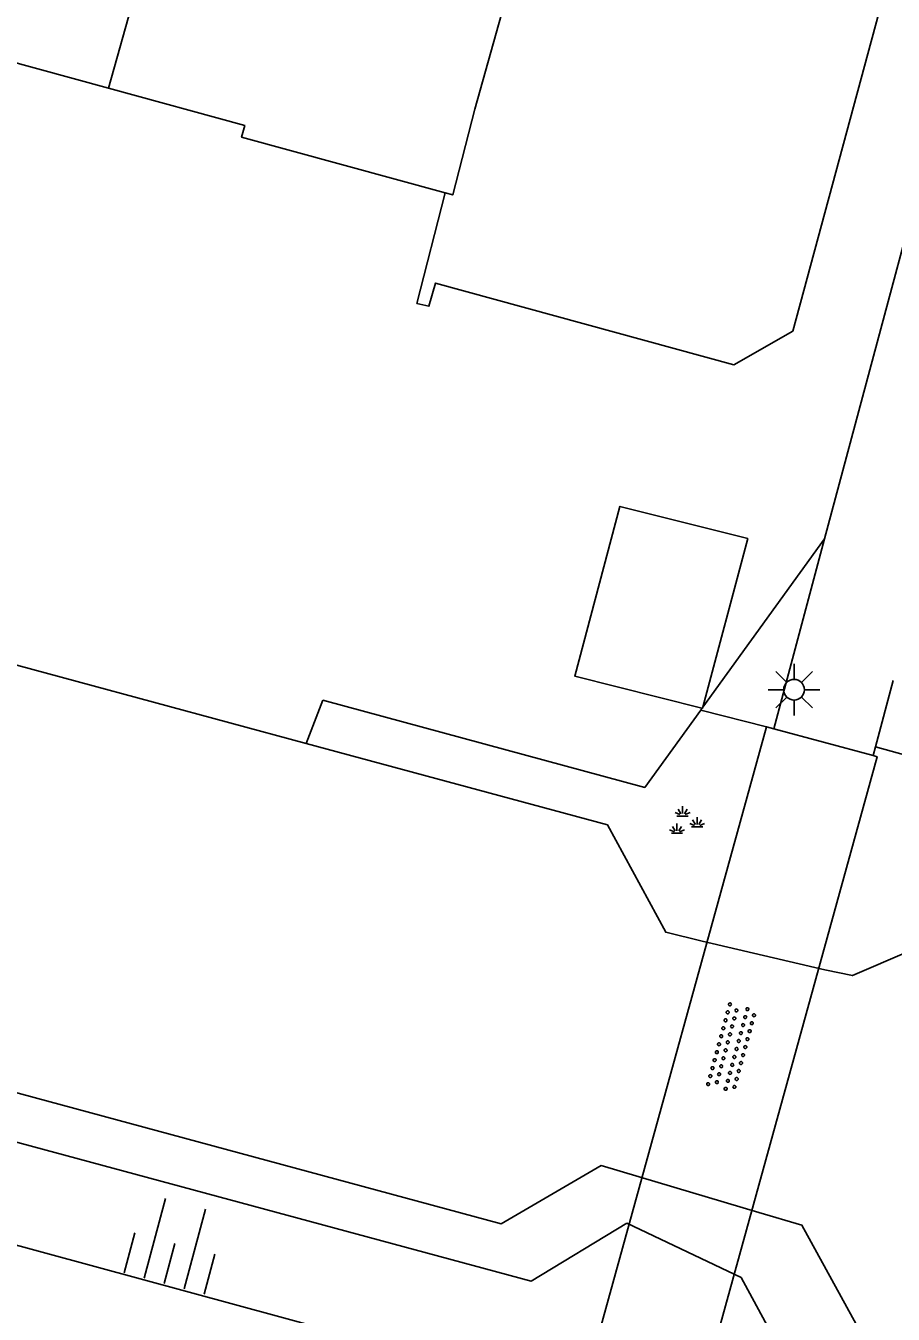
# Model space of a CAD drawing. Extents: x 128000 to 131008, y 398996 to 402500.
# Drawn here: x 128951.49 to 128972.49, y 399494.3 to 399525.51 of the extents above; entities that cross this region are included whole.
import ezdxf

# ---------------------------------------------------------------- set-up
doc = ezdxf.new("R2010")
doc.units = 0
for name, color, linetype in [('gg-afsc-erfafscheiding', 7, 'Continuous'), ('gg-bbg-gedigitaliseerde bebouwing', 7, 'Continuous'), ('gg-bbg-hoofdgebouw', 7, 'Continuous'), ('gg-bbg-luifel en loopbrug', 7, 'Continuous'), ('gg-bbg-tussenscheiding', 7, 'Continuous'), ('gg-knt-BGT kruinlijn', 7, 'Continuous'), ('gg-knt-bovenkant onderkant talud', 7, 'Continuous'), ('gg-knt-trap', 7, 'Continuous'), ('gg-knt-verharding', 7, 'Continuous'), ('gg-kntw-beschoeiing', 7, 'Continuous'), ('gg-kwrk-kunstwerk niveau 01', 7, 'Continuous'), ('gt-grn-groengrens', 7, 'Continuous'), ('gt-grn-vlakafsluiter', 7, 'Continuous'), ('gt-symb-groenvak', 7, 'Continuous'), ('gt-symb-lichtmast', 7, 'Continuous'), ('gt-symb-overige verharding', 7, 'Continuous'), ('gt-symb-talud symbool', 7, 'Continuous')]:
    doc.layers.add(name, color=color, linetype=linetype)

# ---------------------------------------------------------------- blocks, each defined once
blk = doc.blocks.new('gt0-OVH')
at = {"layer": 'gt-symb-overige verharding'}
for points in [[(-0.972, 0.298), (-0.967, 0.308), (-0.965, 0.319), (-0.966, 0.33), (-0.971, 0.34), (-0.978, 0.348), (-0.988, 0.353), (-0.999, 0.355), (-1.01, 0.354), (-1.02, 0.349), (-1.028, 0.342), (-1.033, 0.332), (-1.035, 0.321), (-1.034, 0.31), (-1.029, 0.3), (-1.022, 0.292), (-1.012, 0.287), (-1.001, 0.285), (-0.99, 0.286), (-0.98, 0.291)], [(-0.772, 0.298), (-0.767, 0.308), (-0.765, 0.319), (-0.766, 0.33), (-0.771, 0.34), (-0.778, 0.348), (-0.788, 0.353), (-0.799, 0.355), (-0.81, 0.354), (-0.82, 0.349), (-0.828, 0.342), (-0.833, 0.332), (-0.835, 0.321), (-0.834, 0.31), (-0.829, 0.3), (-0.822, 0.292), (-0.812, 0.287), (-0.801, 0.285), (-0.79, 0.286), (-0.78, 0.291)], [(-0.572, 0.298), (-0.567, 0.308), (-0.565, 0.319), (-0.566, 0.33), (-0.571, 0.34), (-0.578, 0.348), (-0.588, 0.353), (-0.599, 0.355), (-0.61, 0.354), (-0.62, 0.349), (-0.628, 0.342), (-0.633, 0.332), (-0.635, 0.321), (-0.634, 0.31), (-0.629, 0.3), (-0.622, 0.292), (-0.612, 0.287), (-0.601, 0.285), (-0.59, 0.286), (-0.58, 0.291)], [(-0.372, 0.298), (-0.367, 0.308), (-0.365, 0.319), (-0.366, 0.33), (-0.371, 0.34), (-0.378, 0.348), (-0.388, 0.353), (-0.399, 0.355), (-0.41, 0.354), (-0.42, 0.349), (-0.428, 0.342), (-0.433, 0.332), (-0.435, 0.321), (-0.434, 0.31), (-0.429, 0.3), (-0.422, 0.292), (-0.412, 0.287), (-0.401, 0.285), (-0.39, 0.286), (-0.38, 0.291)], [(-0.172, 0.298), (-0.167, 0.308), (-0.165, 0.319), (-0.166, 0.33), (-0.171, 0.34), (-0.178, 0.348), (-0.188, 0.353), (-0.199, 0.355), (-0.21, 0.354), (-0.22, 0.349), (-0.228, 0.342), (-0.233, 0.332), (-0.235, 0.321), (-0.234, 0.31), (-0.229, 0.3), (-0.222, 0.292), (-0.212, 0.287), (-0.201, 0.285), (-0.19, 0.286), (-0.18, 0.291)], [(0.028, 0.298), (0.033, 0.308), (0.035, 0.319), (0.034, 0.33), (0.029, 0.34), (0.022, 0.348), (0.012, 0.353), (0.001, 0.355), (-0.01, 0.354), (-0.02, 0.349), (-0.028, 0.342), (-0.033, 0.332), (-0.035, 0.321), (-0.034, 0.31), (-0.029, 0.3), (-0.022, 0.292), (-0.012, 0.287), (-0.001, 0.285), (0.01, 0.286), (0.02, 0.291)], [(0.228, 0.298), (0.233, 0.308), (0.235, 0.319), (0.234, 0.33), (0.229, 0.34), (0.222, 0.348), (0.212, 0.353), (0.201, 0.355), (0.19, 0.354), (0.18, 0.349), (0.172, 0.342), (0.167, 0.332), (0.165, 0.321), (0.166, 0.31), (0.171, 0.3), (0.178, 0.292), (0.188, 0.287), (0.199, 0.285), (0.21, 0.286), (0.22, 0.291)], [(0.428, 0.298), (0.433, 0.308), (0.435, 0.319), (0.434, 0.33), (0.429, 0.34), (0.422, 0.348), (0.412, 0.353), (0.401, 0.355), (0.39, 0.354), (0.38, 0.349), (0.372, 0.342), (0.367, 0.332), (0.365, 0.321), (0.366, 0.31), (0.371, 0.3), (0.378, 0.292), (0.388, 0.287), (0.399, 0.285), (0.41, 0.286), (0.42, 0.291)], [(0.628, 0.298), (0.633, 0.308), (0.635, 0.319), (0.634, 0.33), (0.629, 0.34), (0.622, 0.348), (0.612, 0.353), (0.601, 0.355), (0.59, 0.354), (0.58, 0.349), (0.572, 0.342), (0.567, 0.332), (0.565, 0.321), (0.566, 0.31), (0.571, 0.3), (0.578, 0.292), (0.588, 0.287), (0.599, 0.285), (0.61, 0.286), (0.62, 0.291)], [(0.828, 0.298), (0.833, 0.308), (0.835, 0.319), (0.834, 0.33), (0.829, 0.34), (0.822, 0.348), (0.812, 0.353), (0.801, 0.355), (0.79, 0.354), (0.78, 0.349), (0.772, 0.342), (0.767, 0.332), (0.765, 0.321), (0.766, 0.31), (0.771, 0.3), (0.778, 0.292), (0.788, 0.287), (0.799, 0.285), (0.81, 0.286), (0.82, 0.291)], [(1.028, 0.298), (1.033, 0.308), (1.035, 0.319), (1.034, 0.33), (1.029, 0.34), (1.022, 0.348), (1.012, 0.353), (1.001, 0.355), (0.99, 0.354), (0.98, 0.349), (0.972, 0.342), (0.967, 0.332), (0.965, 0.321), (0.966, 0.31), (0.971, 0.3), (0.978, 0.292), (0.988, 0.287), (0.999, 0.285), (1.01, 0.286), (1.02, 0.291)], [(-0.872, 0.106), (-0.867, 0.116), (-0.865, 0.126), (-0.866, 0.137), (-0.871, 0.147), (-0.878, 0.156), (-0.888, 0.161), (-0.899, 0.163), (-0.91, 0.162), (-0.92, 0.157), (-0.928, 0.15), (-0.933, 0.14), (-0.935, 0.129), (-0.934, 0.118), (-0.929, 0.108), (-0.922, 0.1), (-0.912, 0.095), (-0.901, 0.092), (-0.89, 0.094), (-0.88, 0.098)], [(-0.672, 0.106), (-0.667, 0.116), (-0.665, 0.126), (-0.666, 0.137), (-0.671, 0.147), (-0.678, 0.156), (-0.688, 0.161), (-0.699, 0.163), (-0.71, 0.162), (-0.72, 0.157), (-0.728, 0.15), (-0.733, 0.14), (-0.735, 0.129), (-0.734, 0.118), (-0.729, 0.108), (-0.722, 0.1), (-0.712, 0.095), (-0.701, 0.092), (-0.69, 0.094), (-0.68, 0.098)], [(-0.472, 0.106), (-0.467, 0.116), (-0.465, 0.126), (-0.466, 0.137), (-0.471, 0.147), (-0.478, 0.156), (-0.488, 0.161), (-0.499, 0.163), (-0.51, 0.162), (-0.52, 0.157), (-0.528, 0.15), (-0.533, 0.14), (-0.535, 0.129), (-0.534, 0.118), (-0.529, 0.108), (-0.522, 0.1), (-0.512, 0.095), (-0.501, 0.092), (-0.49, 0.094), (-0.48, 0.098)], [(-0.272, 0.106), (-0.267, 0.116), (-0.265, 0.126), (-0.266, 0.137), (-0.271, 0.147), (-0.278, 0.156), (-0.288, 0.161), (-0.299, 0.163), (-0.31, 0.162), (-0.32, 0.157), (-0.328, 0.15), (-0.333, 0.14), (-0.335, 0.129), (-0.334, 0.118), (-0.329, 0.108), (-0.322, 0.1), (-0.312, 0.095), (-0.301, 0.092), (-0.29, 0.094), (-0.28, 0.098)], [(-0.072, 0.106), (-0.067, 0.116), (-0.065, 0.126), (-0.066, 0.137), (-0.071, 0.147), (-0.078, 0.156), (-0.088, 0.161), (-0.099, 0.163), (-0.11, 0.162), (-0.12, 0.157), (-0.128, 0.15), (-0.133, 0.14), (-0.135, 0.129), (-0.134, 0.118), (-0.129, 0.108), (-0.122, 0.1), (-0.112, 0.095), (-0.101, 0.092), (-0.09, 0.094), (-0.08, 0.098)], [(0.128, 0.106), (0.133, 0.116), (0.135, 0.126), (0.134, 0.137), (0.129, 0.147), (0.122, 0.156), (0.112, 0.161), (0.101, 0.163), (0.09, 0.162), (0.08, 0.157), (0.072, 0.15), (0.067, 0.14), (0.065, 0.129), (0.066, 0.118), (0.071, 0.108), (0.078, 0.1), (0.088, 0.095), (0.099, 0.092), (0.11, 0.094), (0.12, 0.098)], [(0.328, 0.106), (0.333, 0.116), (0.335, 0.126), (0.334, 0.137), (0.329, 0.147), (0.322, 0.156), (0.312, 0.161), (0.301, 0.163), (0.29, 0.162), (0.28, 0.157), (0.272, 0.15), (0.267, 0.14), (0.265, 0.129), (0.266, 0.118), (0.271, 0.108), (0.278, 0.1), (0.288, 0.095), (0.299, 0.092), (0.31, 0.094), (0.32, 0.098)], [(0.528, 0.106), (0.533, 0.116), (0.535, 0.126), (0.534, 0.137), (0.529, 0.147), (0.522, 0.156), (0.512, 0.161), (0.501, 0.163), (0.49, 0.162), (0.48, 0.157), (0.472, 0.15), (0.467, 0.14), (0.465, 0.129), (0.466, 0.118), (0.471, 0.108), (0.478, 0.1), (0.488, 0.095), (0.499, 0.092), (0.51, 0.094), (0.52, 0.098)], [(0.728, 0.106), (0.733, 0.116), (0.735, 0.126), (0.734, 0.137), (0.729, 0.147), (0.722, 0.156), (0.712, 0.161), (0.701, 0.163), (0.69, 0.162), (0.68, 0.157), (0.672, 0.15), (0.667, 0.14), (0.665, 0.129), (0.666, 0.118), (0.671, 0.108), (0.678, 0.1), (0.688, 0.095), (0.699, 0.092), (0.71, 0.094), (0.72, 0.098)], [(0.928, 0.106), (0.933, 0.116), (0.935, 0.126), (0.934, 0.137), (0.929, 0.147), (0.922, 0.156), (0.912, 0.161), (0.901, 0.163), (0.89, 0.162), (0.88, 0.157), (0.872, 0.15), (0.867, 0.14), (0.865, 0.129), (0.866, 0.118), (0.871, 0.108), (0.878, 0.1), (0.888, 0.095), (0.899, 0.092), (0.91, 0.094), (0.92, 0.098)], [(-0.972, -0.142), (-0.967, -0.132), (-0.965, -0.121), (-0.966, -0.11), (-0.971, -0.1), (-0.978, -0.092), (-0.988, -0.087), (-0.999, -0.085), (-1.01, -0.086), (-1.02, -0.091), (-1.028, -0.098), (-1.033, -0.108), (-1.035, -0.119), (-1.034, -0.13), (-1.029, -0.14), (-1.022, -0.148), (-1.012, -0.153), (-1.001, -0.155), (-0.99, -0.154), (-0.98, -0.149)], [(-0.872, -0.334), (-0.867, -0.324), (-0.865, -0.314), (-0.866, -0.303), (-0.871, -0.293), (-0.878, -0.284), (-0.888, -0.279), (-0.899, -0.277), (-0.91, -0.278), (-0.92, -0.283), (-0.928, -0.29), (-0.933, -0.3), (-0.935, -0.311), (-0.934, -0.322), (-0.929, -0.332), (-0.922, -0.34), (-0.912, -0.345), (-0.901, -0.348), (-0.89, -0.346), (-0.88, -0.342)], [(-0.772, -0.142), (-0.767, -0.132), (-0.765, -0.121), (-0.766, -0.11), (-0.771, -0.1), (-0.778, -0.092), (-0.788, -0.087), (-0.799, -0.085), (-0.81, -0.086), (-0.82, -0.091), (-0.828, -0.098), (-0.833, -0.108), (-0.835, -0.119), (-0.834, -0.13), (-0.829, -0.14), (-0.822, -0.148), (-0.812, -0.153), (-0.801, -0.155), (-0.79, -0.154), (-0.78, -0.149)], [(-0.672, -0.334), (-0.667, -0.324), (-0.665, -0.314), (-0.666, -0.303), (-0.671, -0.293), (-0.678, -0.284), (-0.688, -0.279), (-0.699, -0.277), (-0.71, -0.278), (-0.72, -0.283), (-0.728, -0.29), (-0.733, -0.3), (-0.735, -0.311), (-0.734, -0.322), (-0.729, -0.332), (-0.722, -0.34), (-0.712, -0.345), (-0.701, -0.348), (-0.69, -0.346), (-0.68, -0.342)], [(-0.572, -0.142), (-0.567, -0.132), (-0.565, -0.121), (-0.566, -0.11), (-0.571, -0.1), (-0.578, -0.092), (-0.588, -0.087), (-0.599, -0.085), (-0.61, -0.086), (-0.62, -0.091), (-0.628, -0.098), (-0.633, -0.108), (-0.635, -0.119), (-0.634, -0.13), (-0.629, -0.14), (-0.622, -0.148), (-0.612, -0.153), (-0.601, -0.155), (-0.59, -0.154), (-0.58, -0.149)], [(-0.472, -0.334), (-0.467, -0.324), (-0.465, -0.314), (-0.466, -0.303), (-0.471, -0.293), (-0.478, -0.284), (-0.488, -0.279), (-0.499, -0.277), (-0.51, -0.278), (-0.52, -0.283), (-0.528, -0.29), (-0.533, -0.3), (-0.535, -0.311), (-0.534, -0.322), (-0.529, -0.332), (-0.522, -0.34), (-0.512, -0.345), (-0.501, -0.348), (-0.49, -0.346), (-0.48, -0.342)], [(-0.372, -0.142), (-0.367, -0.132), (-0.365, -0.121), (-0.366, -0.11), (-0.371, -0.1), (-0.378, -0.092), (-0.388, -0.087), (-0.399, -0.085), (-0.41, -0.086), (-0.42, -0.091), (-0.428, -0.098), (-0.433, -0.108), (-0.435, -0.119), (-0.434, -0.13), (-0.429, -0.14), (-0.422, -0.148), (-0.412, -0.153), (-0.401, -0.155), (-0.39, -0.154), (-0.38, -0.149)], [(-0.272, -0.334), (-0.267, -0.324), (-0.265, -0.314), (-0.266, -0.303), (-0.271, -0.293), (-0.278, -0.284), (-0.288, -0.279), (-0.299, -0.277), (-0.31, -0.278), (-0.32, -0.283), (-0.328, -0.29), (-0.333, -0.3), (-0.335, -0.311), (-0.334, -0.322), (-0.329, -0.332), (-0.322, -0.34), (-0.312, -0.345), (-0.301, -0.348), (-0.29, -0.346), (-0.28, -0.342)], [(-0.172, -0.142), (-0.167, -0.132), (-0.165, -0.121), (-0.166, -0.11), (-0.171, -0.1), (-0.178, -0.092), (-0.188, -0.087), (-0.199, -0.085), (-0.21, -0.086), (-0.22, -0.091), (-0.228, -0.098), (-0.233, -0.108), (-0.235, -0.119), (-0.234, -0.13), (-0.229, -0.14), (-0.222, -0.148), (-0.212, -0.153), (-0.201, -0.155), (-0.19, -0.154), (-0.18, -0.149)], [(-0.072, -0.334), (-0.067, -0.324), (-0.065, -0.314), (-0.066, -0.303), (-0.071, -0.293), (-0.078, -0.284), (-0.088, -0.279), (-0.099, -0.277), (-0.11, -0.278), (-0.12, -0.283), (-0.128, -0.29), (-0.133, -0.3), (-0.135, -0.311), (-0.134, -0.322), (-0.129, -0.332), (-0.122, -0.34), (-0.112, -0.345), (-0.101, -0.348), (-0.09, -0.346), (-0.08, -0.342)], [(0.028, -0.142), (0.033, -0.132), (0.035, -0.121), (0.034, -0.11), (0.029, -0.1), (0.022, -0.092), (0.012, -0.087), (0.001, -0.085), (-0.01, -0.086), (-0.02, -0.091), (-0.028, -0.098), (-0.033, -0.108), (-0.035, -0.119), (-0.034, -0.13), (-0.029, -0.14), (-0.022, -0.148), (-0.012, -0.153), (-0.001, -0.155), (0.01, -0.154), (0.02, -0.149)], [(0.128, -0.334), (0.133, -0.324), (0.135, -0.314), (0.134, -0.303), (0.129, -0.293), (0.122, -0.284), (0.112, -0.279), (0.101, -0.277), (0.09, -0.278), (0.08, -0.283), (0.072, -0.29), (0.067, -0.3), (0.065, -0.311), (0.066, -0.322), (0.071, -0.332), (0.078, -0.34), (0.088, -0.345), (0.099, -0.348), (0.11, -0.346), (0.12, -0.342)], [(0.228, -0.142), (0.233, -0.132), (0.235, -0.121), (0.234, -0.11), (0.229, -0.1), (0.222, -0.092), (0.212, -0.087), (0.201, -0.085), (0.19, -0.086), (0.18, -0.091), (0.172, -0.098), (0.167, -0.108), (0.165, -0.119), (0.166, -0.13), (0.171, -0.14), (0.178, -0.148), (0.188, -0.153), (0.199, -0.155), (0.21, -0.154), (0.22, -0.149)], [(0.328, -0.334), (0.333, -0.324), (0.335, -0.314), (0.334, -0.303), (0.329, -0.293), (0.322, -0.284), (0.312, -0.279), (0.301, -0.277), (0.29, -0.278), (0.28, -0.283), (0.272, -0.29), (0.267, -0.3), (0.265, -0.311), (0.266, -0.322), (0.271, -0.332), (0.278, -0.34), (0.288, -0.345), (0.299, -0.348), (0.31, -0.346), (0.32, -0.342)], [(0.428, -0.142), (0.433, -0.132), (0.435, -0.121), (0.434, -0.11), (0.429, -0.1), (0.422, -0.092), (0.412, -0.087), (0.401, -0.085), (0.39, -0.086), (0.38, -0.091), (0.372, -0.098), (0.367, -0.108), (0.365, -0.119), (0.366, -0.13), (0.371, -0.14), (0.378, -0.148), (0.388, -0.153), (0.399, -0.155), (0.41, -0.154), (0.42, -0.149)], [(0.528, -0.334), (0.533, -0.324), (0.535, -0.314), (0.534, -0.303), (0.529, -0.293), (0.522, -0.284), (0.512, -0.279), (0.501, -0.277), (0.49, -0.278), (0.48, -0.283), (0.472, -0.29), (0.467, -0.3), (0.465, -0.311), (0.466, -0.322), (0.471, -0.332), (0.478, -0.34), (0.488, -0.345), (0.499, -0.348), (0.51, -0.346), (0.52, -0.342)], [(0.628, -0.142), (0.633, -0.132), (0.635, -0.121), (0.634, -0.11), (0.629, -0.1), (0.622, -0.092), (0.612, -0.087), (0.601, -0.085), (0.59, -0.086), (0.58, -0.091), (0.572, -0.098), (0.567, -0.108), (0.565, -0.119), (0.566, -0.13), (0.571, -0.14), (0.578, -0.148), (0.588, -0.153), (0.599, -0.155), (0.61, -0.154), (0.62, -0.149)], [(0.728, -0.334), (0.733, -0.324), (0.735, -0.314), (0.734, -0.303), (0.729, -0.293), (0.722, -0.284), (0.712, -0.279), (0.701, -0.277), (0.69, -0.278), (0.68, -0.283), (0.672, -0.29), (0.667, -0.3), (0.665, -0.311), (0.666, -0.322), (0.671, -0.332), (0.678, -0.34), (0.688, -0.345), (0.699, -0.348), (0.71, -0.346), (0.72, -0.342)], [(0.828, -0.142), (0.833, -0.132), (0.835, -0.121), (0.834, -0.11), (0.829, -0.1), (0.822, -0.092), (0.812, -0.087), (0.801, -0.085), (0.79, -0.086), (0.78, -0.091), (0.772, -0.098), (0.767, -0.108), (0.765, -0.119), (0.766, -0.13), (0.771, -0.14), (0.778, -0.148), (0.788, -0.153), (0.799, -0.155), (0.81, -0.154), (0.82, -0.149)], [(0.928, -0.334), (0.933, -0.324), (0.935, -0.314), (0.934, -0.303), (0.929, -0.293), (0.922, -0.284), (0.912, -0.279), (0.901, -0.277), (0.89, -0.278), (0.88, -0.283), (0.872, -0.29), (0.867, -0.3), (0.865, -0.311), (0.866, -0.322), (0.871, -0.332), (0.878, -0.34), (0.888, -0.345), (0.899, -0.348), (0.91, -0.346), (0.92, -0.342)], [(1.028, -0.142), (1.033, -0.132), (1.035, -0.121), (1.034, -0.11), (1.029, -0.1), (1.022, -0.092), (1.012, -0.087), (1.001, -0.085), (0.99, -0.086), (0.98, -0.091), (0.972, -0.098), (0.967, -0.108), (0.965, -0.119), (0.966, -0.13), (0.971, -0.14), (0.978, -0.148), (0.988, -0.153), (0.999, -0.155), (1.01, -0.154), (1.02, -0.149)]]:
    blk.add_lwpolyline(points, close=True, dxfattribs=at)
blk = doc.blocks.new('gt0-LMAST')
at = {"layer": 'gt-symb-lichtmast'}
for p, q in [((-0.182, 0.173), (-0.447, 0.438)), ((-0.005, 0.246), (-0.005, 0.621)), ((0.172, 0.173), (0.437, 0.438)), ((-0.255, -0.004), (-0.63, -0.004)), ((-0.182, -0.181), (-0.447, -0.446)), ((-0.005, -0.254), (-0.005, -0.629)), ((0.437, -0.446), (0.172, -0.181)), ((0.245, -0.004), (0.62, -0.004))]:
    blk.add_line(p, q, dxfattribs=at)
blk.add_circle((-0.005, -0.004), 0.25, dxfattribs=at)
blk = doc.blocks.new('gt0-TALUD_1')
at = {"layer": 'gt-symb-talud symbool'}
for p, q in [((-1, -1), (-1, 0)), ((-0.5, -2), (-0.5, 0)), ((0.5, -2), (0.5, 0)), ((1, -1), (1, 0)), ((0, -1), (0, 0))]:
    blk.add_line(p, q, dxfattribs=at)
blk = doc.blocks.new('gt0-GRVAK')
at = {"layer": 'gt-symb-groenvak'}
for p, q in [((-0.091, 0.211), (-0.156, 0.322)), ((-0.047, 0.214), (-0.047, 0.393)), ((-0.004, 0.211), (0.061, 0.322)), ((-0.11, 0.189), (-0.228, 0.24)), ((-0.182, 0.153), (0.088, 0.153)), ((0.015, 0.189), (0.133, 0.24)), ((0.262, -0.052), (0.197, 0.059)), ((0.305, -0.049), (0.305, 0.13)), ((0.349, -0.052), (0.414, 0.059)), ((-0.245, -0.228), (-0.363, -0.177)), ((-0.318, -0.264), (-0.047, -0.264)), ((-0.226, -0.206), (-0.291, -0.095)), ((-0.183, -0.203), (-0.183, -0.024)), ((-0.139, -0.206), (-0.074, -0.095)), ((-0.12, -0.228), (-0.002, -0.177)), ((0.243, -0.074), (0.125, -0.023)), ((0.17, -0.11), (0.441, -0.11)), ((0.368, -0.074), (0.486, -0.023))]:
    blk.add_line(p, q, dxfattribs=at)

msp = doc.modelspace()

# ---------------------------------------------------------------- linework, layer by layer
at = {"layer": 'gg-afsc-erfafscheiding'}
for p, q in [((128970.826, 399513.079), (128967.879, 399509.004)), ((128967.859, 399508.976), (128967.829, 399508.934)), ((128967.879, 399509.004), (128967.859, 399508.976))]:
    msp.add_line(p, q, dxfattribs=at)
msp.add_lwpolyline([(128958.682, 399509.172), (128966.474, 399507.061), (128967.829, 399508.934)], dxfattribs=at)
at = {"layer": 'gg-bbg-gedigitaliseerde bebouwing'}
msp.add_line((128960.959, 399518.782), (128961.645, 399521.458), dxfattribs=at)
for points in [[(128953.489, 399523.998), (128949.204, 399525.169), (128948.314, 399526.503)], [(128961.645, 399521.458), (128956.712, 399522.806), (128956.791, 399523.095), (128953.489, 399523.998)]]:
    msp.add_lwpolyline(points, dxfattribs=at)
at = {"layer": 'gg-bbg-hoofdgebouw'}
msp.add_lwpolyline([(128972.487, 399527.103), (128970.062, 399518.114), (128968.632, 399517.293), (128961.408, 399519.274), (128961.25, 399518.715), (128960.959, 399518.782)], dxfattribs=at)
at = {"layer": 'gg-bbg-luifel en loopbrug'}
for points in [[(128967.879, 399509.004), (128968.965, 399513.089), (128965.872, 399513.867), (128964.778, 399509.751), (128967.859, 399508.976)], [(128967.859, 399508.976), (128967.871, 399508.973), (128967.879, 399509.004)]]:
    msp.add_lwpolyline(points, dxfattribs=at)
at = {"layer": 'gg-bbg-tussenscheiding'}
msp.add_line((128953.489, 399523.998), (128955.933, 399532.707), dxfattribs=at)
msp.add_lwpolyline([(128961.645, 399521.458), (128961.824, 399521.409), (128962.356, 399523.484), (128965.054, 399533.099)], dxfattribs=at)
at = {"layer": 'gg-knt-BGT kruinlijn'}
msp.add_line((128845.658, 399524.681), (128964.93, 399492.258), dxfattribs=at)
at = {"layer": 'gg-knt-bovenkant onderkant talud'}
msp.add_line((128969.424, 399508.524), (128967.829, 399508.934), dxfattribs=at)
at = {"layer": 'gg-knt-trap'}
for p, q in [((128972.063, 399508.044), (128972.49, 399509.65)), ((128975.19, 399507.17), (128972.063, 399508.044))]:
    msp.add_line(p, q, dxfattribs=at)
at = {"layer": 'gg-knt-verharding'}
for p, q in [((128974.698, 399527.551), (128970.826, 399513.079)), ((128970.826, 399513.079), (128969.595, 399508.478)), ((128972.063, 399508.044), (128972.002, 399507.831))]:
    msp.add_line(p, q, dxfattribs=at)
at = {"layer": 'gg-kntw-beschoeiing'}
for p, q in [((128965.57, 399506.15), (128958.275, 399508.126)), ((128967.865, 399503.34), (128970.829, 399502.644)), ((128969.236, 399496.766), (128966.339, 399497.631))]:
    msp.add_line(p, q, dxfattribs=at)
for points in [[(128958.275, 399508.126), (128851.48, 399537.06), (128849.645, 399535.987)], [(128967.865, 399503.34), (128966.98, 399503.55), (128965.57, 399506.15)], [(128983.466, 399500), (128981.45, 399501.85), (128974.19, 399503.66), (128971.5, 399502.501), (128970.829, 399502.644)], [(128966.339, 399497.631), (128965.42, 399497.9), (128963, 399496.49), (128950.016, 399500)], [(129000, 399471.376), (128976.66, 399492.8), (128971.59, 399494.06), (128970.28, 399496.46), (128969.236, 399496.766)]]:
    msp.add_lwpolyline(points, dxfattribs=at)
at = {"layer": 'gg-kwrk-kunstwerk niveau 01'}
for p, q in [((128964.93, 399492.258), (128969.424, 399508.524)), ((128969.424, 399508.524), (128969.595, 399508.478)), ((128969.595, 399508.478), (128972.002, 399507.831))]:
    msp.add_line(p, q, dxfattribs=at)
msp.add_lwpolyline([(128972.002, 399507.831), (128972.103, 399507.804), (128967.618, 399491.581)], dxfattribs=at)
at = {"layer": 'gt-grn-groengrens'}
msp.add_line((128968.809, 399495.186), (128966.037, 399496.503), dxfattribs=at)
for points in [[(128966.037, 399496.503), (128963.723, 399495.102), (128888.314, 399515.48)], [(129030.874, 399443.368), (129030.422, 399444.014), (129027.999, 399444.014), (128975.621, 399491.662), (128969.968, 399493.046), (128968.809, 399495.186)]]:
    msp.add_lwpolyline(points, dxfattribs=at)
at = {"layer": 'gt-grn-vlakafsluiter'}
msp.add_line((128958.682, 399509.172), (128958.275, 399508.126), dxfattribs=at)

# ---------------------------------------------------------------- block references
at = {"layer": 'gt-symb-groenvak'}
msp.add_blockref('gt0-GRVAK', (128967.436, 399506.212), dxfattribs=at)
at = {"layer": 'gt-symb-lichtmast'}
msp.add_blockref('gt0-LMAST', (128970.094, 399509.43), dxfattribs=at)
at = {"layer": 'gt-symb-overige verharding', "rotation": 74.75492966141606}
msp.add_blockref('gt0-OVH', (128968.58, 399500.756), dxfattribs=at)
at = {"layer": 'gt-symb-talud symbool', "xscale": 1.0001184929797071, "yscale": 1.0001184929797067, "rotation": 164.99108632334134}
msp.add_blockref('gt0-TALUD_1', (128954.84, 399495.045), dxfattribs=at)

doc.saveas('drawing.dxf')
